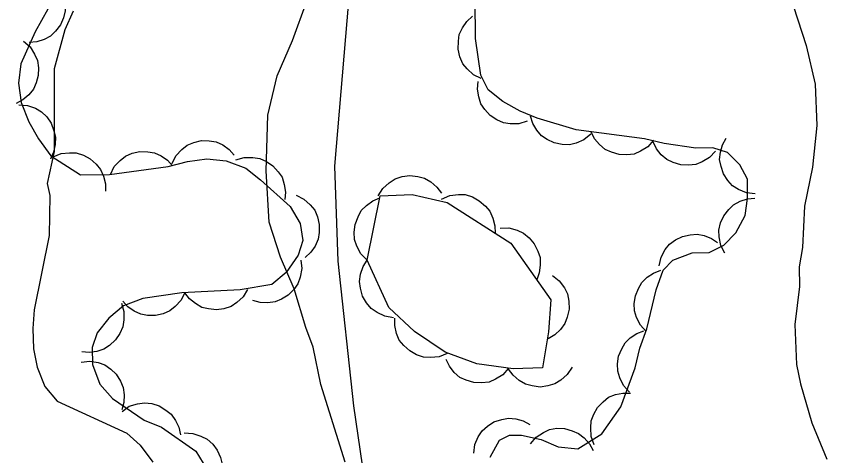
# Model space of a CAD drawing. Extents: x 282461 to 284471, y 5554090 to 5557646.
# Drawn here: x 283322.01 to 283360.71, y 5556765.24 to 5556786.21 of the extents above; entities that cross this region are included whole.
import ezdxf

# ---------------------------------------------------------------- set-up
doc = ezdxf.new("R2010")
doc.units = 0
for name, color, linetype in [('Niveau 2', 7, 'Continuous'), ('Niveau 22', 7, 'Continuous'), ('Niveau 44', 7, 'Continuous')]:
    doc.layers.add(name, color=color, linetype=linetype)

msp = doc.modelspace()

# ---------------------------------------------------------------- linework, layer by layer
at = {"layer": 'Niveau 2'}
for points in [[(283358.81, 5556788.24), (283359, 5556787.55), (283359.12, 5556786.68), (283359.73, 5556784.82), (283360.15, 5556782.97), (283360.24, 5556781), (283360.03, 5556779.02), (283359.64, 5556777.15), (283359.55, 5556775.18), (283359.39, 5556774.25), (283359.4, 5556773.32), (283359.18, 5556771.51), (283359.27, 5556769.6), (283359.45, 5556768.67), (283359.99, 5556766.82), (283360.71, 5556765.08)], [(283336.56, 5556768.64), (283336.19, 5556770.43), (283335.83, 5556771.36), (283335.28, 5556773.21), (283334.63, 5556774.71), (283334.09, 5556776.39), (283333.94, 5556778.83), (283334.03, 5556781.5), (283334.47, 5556783.37), (283335.2, 5556785.06), (283335.88, 5556786.93)], [(283324.73, 5556786.45), (283324.33, 5556785.57), (283323.83, 5556783.71), (283323.82, 5556779.76), (283323.49, 5556778.24)], [(283323.49, 5556778.24), (283323.61, 5556777.66), (283323.58, 5556775.75), (283322.86, 5556772.2), (283322.81, 5556771.32), (283322.83, 5556770.34), (283323.01, 5556769.47), (283323.37, 5556768.54), (283323.96, 5556767.85), (283327.29, 5556766.32), (283327.93, 5556765.75), (283328.53, 5556764.94)], [(283337.71, 5556764.93), (283336.56, 5556768.64)]]:
    msp.add_lwpolyline(points, dxfattribs=at)
at = {"layer": 'Niveau 22'}
msp.add_lwpolyline([(283331.7, 5556867.38), (283332.8, 5556862.4), (283334.14, 5556855.24), (283334.76, 5556851.3), (283335.68, 5556846.72), (283338.29, 5556834.86), (283338.51, 5556831.45), (283338.48, 5556821.38), (283337.93, 5556816.41), (283337.96, 5556808.79), (283338.41, 5556802.94), (283338.52, 5556793.07), (283338.1, 5556789.58), (283337.2, 5556779.06), (283337.37, 5556774.53), (283338.12, 5556767.62), (283339.14, 5556760.54)], dxfattribs=at)
at = {"layer": 'Niveau 44'}
for points in [[(283324.08, 5556787.58), (283324.27, 5556787.21), (283324.34, 5556786.81), (283324.35, 5556786.48), (283324.27, 5556786.14), (283324.12, 5556785.8), (283323.88, 5556785.5), (283323.65, 5556785.27), (283323.34, 5556785.11), (283322.99, 5556784.99), (283322.63, 5556784.96)], [(283323.82, 5556787.11), (283322.91, 5556785.47), (283322.23, 5556783.95), (283322.12, 5556783.02), (283322.25, 5556782.1), (283322.61, 5556781.17), (283323.08, 5556780.36), (283323.67, 5556779.56), (283325.08, 5556778.64), (283326.47, 5556778.66), (283329.26, 5556779.04), (283330.19, 5556779.28), (283331.11, 5556779.41), (283332.04, 5556779.31), (283332.98, 5556778.97), (283333.68, 5556778.4), (283335.09, 5556777.13), (283335.57, 5556776.33), (283335.69, 5556775.51), (283335.47, 5556774.81), (283334.9, 5556773.99), (283334.21, 5556773.41), (283332.7, 5556773.16), (283329.91, 5556773.01), (283328.05, 5556772.75), (283327.13, 5556772.39), (283326.44, 5556771.8), (283325.87, 5556771.1), (283325.64, 5556770.4), (283325.65, 5556769.59), (283326.01, 5556768.66), (283326.6, 5556767.97), (283328.12, 5556766.94)], [(283344.64, 5556765.17), (283345.09, 5556765.99), (283345.56, 5556766.23), (283346.14, 5556766.23), (283347.07, 5556766.01), (283347.89, 5556765.67), (283348.82, 5556765.57), (283349.97, 5556766.28), (283350.88, 5556767.57), (283351.56, 5556769.43), (283351.78, 5556770.37), (283352.12, 5556771.3), (283352.56, 5556773.16), (283352.9, 5556774.1), (283353.36, 5556774.57), (283354.28, 5556774.93), (283355.1, 5556774.94), (283355.79, 5556775.29), (283356.37, 5556775.88), (283356.82, 5556776.7), (283356.93, 5556777.51), (283356.92, 5556778.44), (283356.56, 5556779.13), (283355.97, 5556779.71), (283355.27, 5556779.93), (283354.46, 5556779.92), (283352.95, 5556780.14), (283352.01, 5556780.36), (283348.75, 5556780.79), (283346.89, 5556781.35), (283346.07, 5556781.68), (283345.25, 5556782.14), (283344.55, 5556782.71), (283344.19, 5556783.41), (283343.94, 5556785.15), (283343.92, 5556787)], [(283344.21, 5556783.24), (283343.84, 5556783.42), (283343.54, 5556783.7), (283343.33, 5556783.95), (283343.19, 5556784.28), (283343.11, 5556784.64), (283343.12, 5556785.02), (283343.16, 5556785.34), (283343.31, 5556785.66), (283343.52, 5556785.97), (283343.79, 5556786.21)], [(283322.36, 5556785.03), (283322.67, 5556784.75), (283322.89, 5556784.41), (283323.03, 5556784.11), (283323.08, 5556783.76), (283323.06, 5556783.39), (283322.96, 5556783.03), (283322.83, 5556782.73), (283322.61, 5556782.46), (283322.32, 5556782.22), (283322.01, 5556782.05)], [(283346.4, 5556781.2), (283346, 5556781.08), (283345.59, 5556781.08), (283345.27, 5556781.13), (283344.95, 5556781.27), (283344.64, 5556781.48), (283344.39, 5556781.77), (283344.2, 5556782.04), (283344.09, 5556782.37), (283344.04, 5556782.74), (283344.07, 5556783.1)], [(283322.13, 5556781.99), (283322.55, 5556781.96), (283322.93, 5556781.82), (283323.22, 5556781.66), (283323.47, 5556781.41), (283323.68, 5556781.11), (283323.81, 5556780.75), (283323.89, 5556780.44), (283323.87, 5556780.09), (283323.79, 5556779.73), (283323.64, 5556779.4)], [(283349.44, 5556780.58), (283349.11, 5556780.32), (283348.74, 5556780.16), (283348.42, 5556780.08), (283348.07, 5556780.09), (283347.7, 5556780.17), (283347.36, 5556780.34), (283347.09, 5556780.51), (283346.86, 5556780.78), (283346.67, 5556781.1), (283346.56, 5556781.45)], [(283352.44, 5556780.3), (283352.16, 5556779.99), (283351.81, 5556779.78), (283351.51, 5556779.64), (283351.16, 5556779.6), (283350.79, 5556779.62), (283350.43, 5556779.73), (283350.13, 5556779.86), (283349.86, 5556780.09), (283349.62, 5556780.37), (283349.46, 5556780.7)], [(283329.45, 5556779.18), (283329.63, 5556779.55), (283329.91, 5556779.85), (283330.17, 5556780.06), (283330.49, 5556780.19), (283330.85, 5556780.28), (283331.23, 5556780.27), (283331.55, 5556780.22), (283331.87, 5556780.07), (283332.18, 5556779.86), (283332.42, 5556779.59)], [(283355.39, 5556779.78), (283355.11, 5556779.48), (283354.76, 5556779.27), (283354.46, 5556779.14), (283354.11, 5556779.1), (283353.74, 5556779.12), (283353.37, 5556779.24), (283353.07, 5556779.37), (283352.81, 5556779.6), (283352.58, 5556779.89), (283352.42, 5556780.22)], [(283357.29, 5556777.74), (283356.87, 5556777.79), (283356.5, 5556777.95), (283356.21, 5556778.12), (283355.98, 5556778.38), (283355.78, 5556778.69), (283355.66, 5556779.05), (283355.59, 5556779.37), (283355.63, 5556779.72), (283355.73, 5556780.08), (283355.9, 5556780.4)], [(283326.51, 5556778.66), (283326.69, 5556779.04), (283326.97, 5556779.33), (283327.22, 5556779.54), (283327.55, 5556779.68), (283327.91, 5556779.76), (283328.29, 5556779.75), (283328.61, 5556779.7), (283328.93, 5556779.55), (283329.23, 5556779.34), (283329.47, 5556779.07)], [(283323.77, 5556779.5), (283324.15, 5556779.66), (283324.55, 5556779.7), (283324.88, 5556779.69), (283325.22, 5556779.58), (283325.54, 5556779.41), (283325.82, 5556779.15), (283326.04, 5556778.9), (283326.18, 5556778.58), (283326.27, 5556778.22), (283326.27, 5556777.86)], [(283332.5, 5556779.36), (283332.9, 5556779.48), (283333.31, 5556779.48), (283333.64, 5556779.43), (283333.96, 5556779.29), (283334.26, 5556779.08), (283334.51, 5556778.79), (283334.7, 5556778.53), (283334.81, 5556778.19), (283334.86, 5556777.82), (283334.83, 5556777.47)], [(283339.29, 5556777.64), (283339.51, 5556778), (283339.82, 5556778.27), (283340.1, 5556778.45), (283340.43, 5556778.56), (283340.8, 5556778.61), (283341.19, 5556778.56), (283341.51, 5556778.49), (283341.81, 5556778.31), (283342.1, 5556778.06), (283342.32, 5556777.77)], [(283335.37, 5556777.67), (283335.75, 5556777.49), (283336.05, 5556777.21), (283336.26, 5556776.96), (283336.4, 5556776.64), (283336.48, 5556776.28), (283336.47, 5556775.89), (283336.43, 5556775.57), (283336.28, 5556775.25), (283336.07, 5556774.95), (283335.81, 5556774.7)], [(283338.76, 5556774.58), (283338.47, 5556774.88), (283338.28, 5556775.25), (283338.16, 5556775.56), (283338.14, 5556775.91), (283338.19, 5556776.28), (283338.33, 5556776.64), (283338.48, 5556776.94), (283338.73, 5556777.19), (283339.03, 5556777.41), (283339.37, 5556777.55)], [(283338.76, 5556774.58), (283339.39, 5556777.64), (283340.92, 5556777.71), (283342.59, 5556777.32), (283345.62, 5556775.38), (283347.53, 5556772.68), (283347.43, 5556771.16), (283347.13, 5556769.43), (283345.74, 5556769.39), (283344, 5556769.63), (283342.49, 5556770.19), (283341.03, 5556771.17), (283339.8, 5556772.31), (283338.76, 5556774.58)], [(283342.32, 5556777.49), (283342.71, 5556777.66), (283343.12, 5556777.7), (283343.45, 5556777.7), (283343.79, 5556777.59), (283344.12, 5556777.41), (283344.41, 5556777.15), (283344.63, 5556776.91), (283344.77, 5556776.58), (283344.86, 5556776.22), (283344.87, 5556775.86)], [(283355.84, 5556774.91), (283355.65, 5556775.28), (283355.57, 5556775.68), (283355.56, 5556776.01), (283355.64, 5556776.35), (283355.79, 5556776.69), (283356.03, 5556776.99), (283356.26, 5556777.22), (283356.57, 5556777.39), (283356.92, 5556777.5), (283357.28, 5556777.54)], [(283345.11, 5556776.1), (283345.53, 5556776.11), (283345.92, 5556776), (283346.23, 5556775.87), (283346.5, 5556775.64), (283346.74, 5556775.36), (283346.91, 5556775.01), (283347.02, 5556774.7), (283347.03, 5556774.34), (283346.98, 5556773.97), (283346.86, 5556773.63)], [(283352.71, 5556774.31), (283352.8, 5556774.72), (283353, 5556775.08), (283353.2, 5556775.34), (283353.48, 5556775.55), (283353.82, 5556775.71), (283354.19, 5556775.79), (283354.52, 5556775.82), (283354.86, 5556775.75), (283355.2, 5556775.61), (283355.5, 5556775.41)], [(283335.6, 5556774.58), (283335.65, 5556774.17), (283335.57, 5556773.77), (283335.46, 5556773.45), (283335.26, 5556773.17), (283335, 5556772.91), (283334.67, 5556772.71), (283334.38, 5556772.58), (283334.03, 5556772.54), (283333.66, 5556772.56), (283333.31, 5556772.65)], [(283340.02, 5556771.83), (283339.61, 5556771.9), (283339.24, 5556772.08), (283338.96, 5556772.27), (283338.74, 5556772.54), (283338.55, 5556772.86), (283338.45, 5556773.24), (283338.4, 5556773.56), (283338.45, 5556773.91), (283338.57, 5556774.27), (283338.76, 5556774.58)], [(283352.09, 5556771.17), (283351.81, 5556771.48), (283351.63, 5556771.84), (283351.53, 5556772.16), (283351.52, 5556772.51), (283351.57, 5556772.88), (283351.72, 5556773.23), (283351.88, 5556773.51), (283352.14, 5556773.76), (283352.44, 5556773.96), (283352.78, 5556774.09)], [(283347.61, 5556773.84), (283347.94, 5556773.59), (283348.18, 5556773.25), (283348.33, 5556772.96), (283348.4, 5556772.61), (283348.41, 5556772.23), (283348.32, 5556771.86), (283348.21, 5556771.55), (283347.99, 5556771.26), (283347.72, 5556771.01), (283347.41, 5556770.82)], [(283333.05, 5556773.18), (283332.84, 5556772.82), (283332.54, 5556772.55), (283332.27, 5556772.36), (283331.93, 5556772.25), (283331.57, 5556772.2), (283331.19, 5556772.25), (283330.87, 5556772.32), (283330.57, 5556772.5), (283330.28, 5556772.73), (283330.06, 5556773.02)], [(283330.06, 5556773.03), (283329.88, 5556772.66), (283329.6, 5556772.36), (283329.35, 5556772.15), (283329.02, 5556772.02), (283328.66, 5556771.93), (283328.28, 5556771.94), (283327.96, 5556771.99), (283327.64, 5556772.14), (283327.34, 5556772.35), (283327.1, 5556772.62)], [(283327.03, 5556772.52), (283327.15, 5556772.12), (283327.15, 5556771.72), (283327.1, 5556771.39), (283326.96, 5556771.07), (283326.75, 5556770.77), (283326.46, 5556770.51), (283326.2, 5556770.33), (283325.86, 5556770.22), (283325.5, 5556770.17), (283325.14, 5556770.2)], [(283342.59, 5556770.12), (283342.2, 5556769.96), (283341.79, 5556769.93), (283341.46, 5556769.94), (283341.12, 5556770.06), (283340.8, 5556770.24), (283340.52, 5556770.5), (283340.3, 5556770.75), (283340.17, 5556771.08), (283340.08, 5556771.45), (283340.08, 5556771.81)], [(283351.29, 5556768.28), (283351.01, 5556768.59), (283350.83, 5556768.96), (283350.73, 5556769.27), (283350.72, 5556769.62), (283350.77, 5556769.99), (283350.92, 5556770.34), (283351.08, 5556770.63), (283351.33, 5556770.87), (283351.64, 5556771.08), (283351.98, 5556771.2)], [(283325.11, 5556769.71), (283325.52, 5556769.76), (283325.92, 5556769.69), (283326.24, 5556769.58), (283326.53, 5556769.38), (283326.79, 5556769.13), (283326.99, 5556768.8), (283327.12, 5556768.5), (283327.17, 5556768.15), (283327.15, 5556767.78), (283327.06, 5556767.44)], [(283345.52, 5556769.42), (283345.24, 5556769.11), (283344.89, 5556768.89), (283344.59, 5556768.76), (283344.23, 5556768.72), (283343.86, 5556768.74), (283343.49, 5556768.85), (283343.19, 5556768.98), (283342.92, 5556769.22), (283342.69, 5556769.51), (283342.53, 5556769.83)], [(283348.55, 5556769.47), (283348.32, 5556769.12), (283348.01, 5556768.85), (283347.73, 5556768.67), (283347.39, 5556768.57), (283347.02, 5556768.52), (283346.64, 5556768.58), (283346.32, 5556768.66), (283346.02, 5556768.84), (283345.73, 5556769.09), (283345.52, 5556769.38)], [(283349.61, 5556765.77), (283349.46, 5556766.16), (283349.44, 5556766.57), (283349.46, 5556766.9), (283349.58, 5556767.23), (283349.77, 5556767.55), (283350.04, 5556767.82), (283350.29, 5556768.03), (283350.62, 5556768.16), (283350.98, 5556768.23), (283351.34, 5556768.23)], [(283327.07, 5556767.36), (283327.41, 5556767.6), (283327.8, 5556767.72), (283328.13, 5556767.77), (283328.48, 5556767.73), (283328.83, 5556767.62), (283329.16, 5556767.42), (283329.41, 5556767.22), (283329.61, 5556766.93), (283329.77, 5556766.6), (283329.85, 5556766.24)], [(283343.86, 5556765.36), (283343.91, 5556765.78), (283344.07, 5556766.15), (283344.25, 5556766.43), (283344.51, 5556766.66), (283344.82, 5556766.86), (283345.19, 5556766.97), (283345.51, 5556767.04), (283345.86, 5556767), (283346.21, 5556766.9), (283346.53, 5556766.73)], [(283328.12, 5556766.94), (283328.94, 5556766.61), (283330.58, 5556765.46), (283330.94, 5556764.89)], [(283330.03, 5556766.33), (283330.45, 5556766.31), (283330.83, 5556766.18), (283331.13, 5556766.04), (283331.39, 5556765.8), (283331.61, 5556765.5), (283331.76, 5556765.15), (283331.85, 5556764.84), (283331.84, 5556764.49), (283331.78, 5556764.12), (283331.63, 5556763.79)], [(283346.56, 5556765.81), (283346.83, 5556766.13), (283347.18, 5556766.35), (283347.47, 5556766.49), (283347.82, 5556766.55), (283348.19, 5556766.54), (283348.56, 5556766.43), (283348.86, 5556766.31), (283349.13, 5556766.09), (283349.38, 5556765.81), (283349.55, 5556765.49)]]:
    msp.add_lwpolyline(points, dxfattribs=at)

doc.saveas('drawing.dxf')
